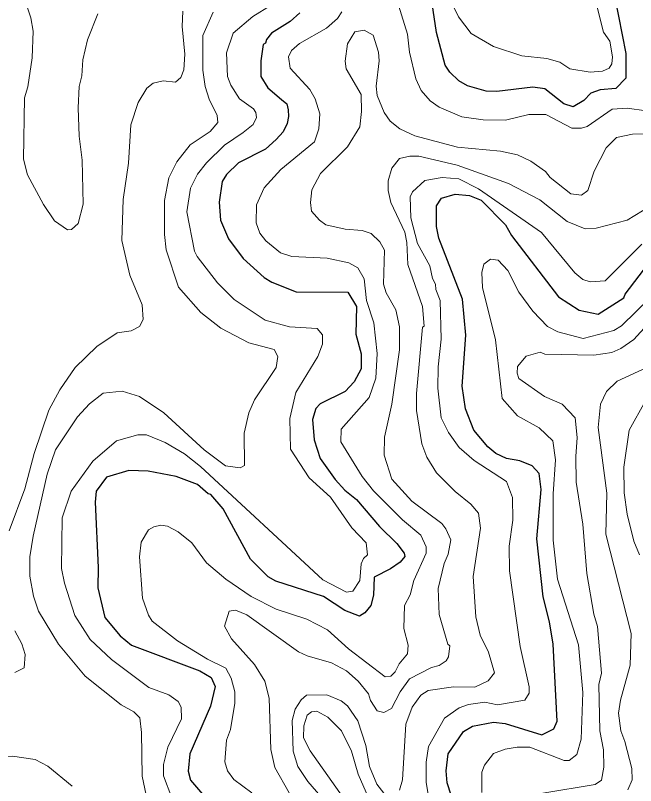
# Model space of a CAD drawing. Extents: x 673.3 to 698.5, y 6984.3 to 7012.3.
# Drawn here: x 687.923 to 688.869, y 6987.786 to 6988.961 of the extents above; entities that cross this region are included whole.
import ezdxf

# ---------------------------------------------------------------- set-up
doc = ezdxf.new("R2010")
doc.units = 0
doc.header["$LTSCALE"] = 0.032
doc.layers.add('1', color=7, linetype='Continuous', lineweight=25)
doc.layers.add('2', color=7, linetype='Continuous', lineweight=13)

msp = doc.modelspace()

# ---------------------------------------------------------------- linework, layer by layer
at = {"layer": '1'}
for points in [[(688.8375, 6988.9883), (688.8544, 6988.9026), (688.8541, 6988.8651), (688.8391, 6988.8489), (688.8153, 6988.8469), (688.8009, 6988.8422), (688.7902, 6988.831), (688.774, 6988.8212), (688.7599, 6988.8259), (688.7307, 6988.8487), (688.7124, 6988.851), (688.6577, 6988.8447), (688.6413, 6988.8453), (688.6129, 6988.8531), (688.5993, 6988.861), (688.5857, 6988.8739), (688.5788, 6988.8845), (688.5654, 6988.9346), (688.5588, 6988.9789)], [(688.3569, 6988.9644), (688.3421, 6988.9513), (688.3138, 6988.9333), (688.3063, 6988.9241), (688.3046, 6988.9181), (688.3013, 6988.9163), (688.2974, 6988.8916), (688.2978, 6988.8674), (688.3083, 6988.8504), (688.3292, 6988.8325), (688.3374, 6988.8259), (688.3393, 6988.8166), (688.3396, 6988.8065), (688.3379, 6988.7958), (688.3316, 6988.7829), (688.3208, 6988.7711), (688.3047, 6988.7566), (688.2634, 6988.7356), (688.2451, 6988.7181), (688.2388, 6988.7075), (688.2339, 6988.6756), (688.2363, 6988.6485), (688.2484, 6988.62), (688.2705, 6988.5898), (688.3028, 6988.5606), (688.3142, 6988.5535), (688.3514, 6988.5391), (688.4304, 6988.5383), (688.4433, 6988.5167), (688.4423, 6988.4743), (688.4504, 6988.4446), (688.4504, 6988.4214), (688.44, 6988.4018), (688.4263, 6988.3871), (688.388, 6988.3683), (688.3815, 6988.3609), (688.3764, 6988.344), (688.3791, 6988.3131), (688.3879, 6988.2848), (688.411, 6988.2527), (688.4258, 6988.2364), (688.4433, 6988.2221), (688.4787, 6988.181), (688.5052, 6988.1553), (688.5162, 6988.1404), (688.5171, 6988.1353), (688.5102, 6988.1265), (688.4956, 6988.1164), (688.4702, 6988.1039), (688.4694, 6988.0762), (688.4652, 6988.0606), (688.4563, 6988.0491), (688.4482, 6988.0442), (688.4255, 6988.0528), (688.3934, 6988.0741), (688.3204, 6988.0977), (688.309, 6988.1041), (688.2817, 6988.1314), (688.2404, 6988.2078), (688.2213, 6988.23), (688.2172, 6988.2309), (688.2012, 6988.2451), (688.1684, 6988.2574), (688.126, 6988.2656), (688.0963, 6988.2662), (688.0621, 6988.2564), (688.0467, 6988.2348), (688.045, 6988.2179), (688.0498, 6988.1186), (688.0491, 6988.0876), (688.0599, 6988.0423), (688.0829, 6988.0142), (688.1005, 6987.9999), (688.2048, 6987.9608), (688.2217, 6987.9508), (688.228, 6987.9367), (688.2207, 6987.9069), (688.1891, 6987.8342), (688.1866, 6987.8077), (688.1903, 6987.794), (688.2086, 6987.7726)], [(688.594, 6987.7522), (688.5816, 6987.7902), (688.58, 6987.8081), (688.5831, 6987.8344), (688.6065, 6987.8685), (688.6202, 6987.8766), (688.6522, 6987.8826), (688.6703, 6987.8803), (688.7262, 6987.8634), (688.7446, 6987.8724), (688.7494, 6987.8842), (688.7435, 6988.0014), (688.738, 6988.0355), (688.7281, 6988.0736), (688.7186, 6988.1621), (688.7249, 6988.2375), (688.7222, 6988.2616), (688.7115, 6988.2737), (688.6928, 6988.2811), (688.6723, 6988.2848), (688.656, 6988.2923), (688.6438, 6988.3027), (688.6224, 6988.328), (688.6098, 6988.3603), (688.6044, 6988.3951), (688.6101, 6988.4731), (688.6052, 6988.5277), (688.5693, 6988.6206), (688.5653, 6988.6388), (688.5654, 6988.6704), (688.5732, 6988.6819), (688.5939, 6988.6881), (688.6157, 6988.686), (688.6335, 6988.6787), (688.6706, 6988.6411), (688.6798, 6988.6251), (688.7515, 6988.5313), (688.7829, 6988.511), (688.812, 6988.505), (688.8512, 6988.5296), (688.8531, 6988.5354), (688.9023, 6988.6)]]:
    msp.add_lwpolyline(points, dxfattribs=at)
at = {"layer": '2'}
for points in [[(688.8851, 6988.8152), (688.8563, 6988.8192), (688.8333, 6988.8176), (688.7952, 6988.7913), (688.7864, 6988.7884), (688.7721, 6988.7884), (688.7323, 6988.8093), (688.7065, 6988.8095), (688.6706, 6988.8006), (688.6369, 6988.8014), (688.6041, 6988.8061), (688.5698, 6988.8205), (688.5558, 6988.8305), (688.5423, 6988.8461), (688.5339, 6988.864), (688.5242, 6988.9044), (688.5212, 6988.9322), (688.478, 6989.072)], [(688.0488, 6988.9632), (688.0334, 6988.9235), (688.0262, 6988.8929), (688.0246, 6988.8687), (688.0205, 6988.8524), (688.0188, 6988.8199), (688.0205, 6988.7763), (688.0253, 6988.7398), (688.0269, 6988.6727), (688.0191, 6988.6432), (688.0091, 6988.6338), (688.0028, 6988.6336), (687.9829, 6988.6474), (687.9661, 6988.672), (687.942, 6988.7173), (687.9358, 6988.7412), (687.9374, 6988.8349), (687.9422, 6988.8519), (687.9487, 6988.8959), (687.9504, 6988.9365), (687.947, 6988.9567), (687.9305, 6989.0063)], [(688.5856, 6988.9857), (688.5992, 6988.9584), (688.6186, 6988.933), (688.6522, 6988.9131), (688.6958, 6988.8988), (688.7339, 6988.895), (688.7534, 6988.8893), (688.7687, 6988.8789), (688.7996, 6988.8739), (688.8185, 6988.8755), (688.8289, 6988.8803), (688.8327, 6988.8869), (688.834, 6988.8977), (688.83, 6988.9213), (688.8201, 6988.9353), (688.8064, 6988.9901)], [(687.9981, 6988.0948), (687.9936, 6988.1167), (687.9945, 6988.1944), (688.0084, 6988.2348), (688.0413, 6988.2806), (688.0775, 6988.3119), (688.1098, 6988.3208), (688.1235, 6988.3207), (688.1519, 6988.3089), (688.1812, 6988.2919), (688.2057, 6988.2724), (688.3923, 6988.0998), (688.4282, 6988.0807), (688.4379, 6988.0822), (688.4487, 6988.0984), (688.4508, 6988.1238), (688.454, 6988.132), (688.4602, 6988.138), (688.4583, 6988.156), (688.4366, 6988.1791), (688.4037, 6988.2259), (688.3715, 6988.255), (688.3428, 6988.2991), (688.342, 6988.3459), (688.3509, 6988.3854), (688.3847, 6988.4404), (688.3918, 6988.4593), (688.3917, 6988.4732), (688.3833, 6988.4829), (688.3413, 6988.4858), (688.3042, 6988.4959), (688.257, 6988.5274), (688.2315, 6988.5529), (688.2004, 6988.5927), (688.1965, 6988.6008), (688.185, 6988.6611), (688.1902, 6988.6972), (688.2012, 6988.7183), (688.2147, 6988.7359), (688.2423, 6988.7626), (688.2707, 6988.782), (688.2858, 6988.7943), (688.2908, 6988.8049), (688.2899, 6988.8126), (688.2866, 6988.8183), (688.2652, 6988.8335), (688.2519, 6988.8541), (688.2469, 6988.8677), (688.2452, 6988.9038), (688.2552, 6988.9333), (688.2856, 6988.9589), (688.3136, 6988.9763)], [(687.9138, 6988.1746), (687.9375, 6988.2384), (687.9519, 6988.2926), (687.9742, 6988.3586), (687.9913, 6988.3896), (688.0147, 6988.4235), (688.0476, 6988.4556), (688.0787, 6988.4764), (688.1, 6988.4796), (688.1128, 6988.4859), (688.118, 6988.4969), (688.1165, 6988.5193), (688.098, 6988.5646), (688.0857, 6988.6171), (688.0877, 6988.6799), (688.0959, 6988.735), (688.0995, 6988.7935), (688.1103, 6988.828), (688.124, 6988.8496), (688.1333, 6988.8572), (688.1485, 6988.8607), (688.1677, 6988.859), (688.1756, 6988.8659), (688.18, 6988.8774), (688.1817, 6988.9017), (688.1777, 6988.9437), (688.1788, 6988.967)], [(688.2877, 6988.3741), (688.3209, 6988.4236), (688.3233, 6988.4401), (688.318, 6988.4512), (688.2794, 6988.461), (688.2365, 6988.4834), (688.2062, 6988.5073), (688.1722, 6988.5463), (688.1532, 6988.6029), (688.1508, 6988.6262), (688.1508, 6988.6782), (688.1572, 6988.7129), (688.1696, 6988.7373), (688.1899, 6988.763), (688.2202, 6988.7838), (688.2321, 6988.7975), (688.2312, 6988.8082), (688.2189, 6988.8329), (688.2126, 6988.8521), (688.2094, 6988.877), (688.2094, 6988.93), (688.2247, 6988.9656)], [(688.4212, 6988.9662), (688.4147, 6988.9561), (688.3975, 6988.9412), (688.3565, 6988.9177), (688.3445, 6988.9069), (688.3397, 6988.8973), (688.3423, 6988.8804), (688.3724, 6988.8475), (688.3804, 6988.8333), (688.3878, 6988.8105), (688.3863, 6988.7877), (688.3795, 6988.768), (688.3281, 6988.7254), (688.3029, 6988.6977), (688.291, 6988.6716), (688.2907, 6988.6444), (688.2959, 6988.6287), (688.3053, 6988.6169), (688.3277, 6988.5984), (688.3449, 6988.5928), (688.3986, 6988.5904), (688.432, 6988.5833), (688.4457, 6988.5756), (688.4552, 6988.559), (688.4587, 6988.5259), (688.47, 6988.4917), (688.4749, 6988.4451), (688.4732, 6988.4073), (688.463, 6988.3779), (688.4199, 6988.3296), (688.4196, 6988.3104)], [(688.5736, 6988.1854), (688.5281, 6988.2196), (688.4973, 6988.253), (688.4855, 6988.2897), (688.4864, 6988.3172), (688.4975, 6988.3675), (688.5091, 6988.4505), (688.509, 6988.4854), (688.5033, 6988.5114), (688.4889, 6988.5373), (688.4847, 6988.5505), (688.4862, 6988.6023), (688.4791, 6988.6154), (688.4659, 6988.6279), (688.4522, 6988.6327), (688.4263, 6988.6344), (688.3968, 6988.6411), (688.3869, 6988.6483), (688.3747, 6988.662), (688.3736, 6988.6753), (688.3754, 6988.6947), (688.3885, 6988.7197), (688.4298, 6988.7604), (688.4487, 6988.7906), (688.4512, 6988.8141), (688.4504, 6988.8401), (688.4278, 6988.8793), (688.4262, 6988.8907), (688.4297, 6988.9175), (688.4408, 6988.9356), (688.4552, 6988.9382), (688.4691, 6988.9306), (688.4772, 6988.9047), (688.4781, 6988.8914), (688.4733, 6988.8525), (688.4749, 6988.8385), (688.4856, 6988.8125), (688.4948, 6988.7995), (688.5097, 6988.7877), (688.5326, 6988.7767), (688.5973, 6988.7598), (688.6629, 6988.7533), (688.6892, 6988.7481), (688.7096, 6988.7384), (688.7318, 6988.7227), (688.739, 6988.7132), (688.7702, 6988.6885), (688.7866, 6988.6866), (688.7962, 6988.6933), (688.8059, 6988.7228), (688.8241, 6988.7588), (688.8398, 6988.7744), (688.8642, 6988.7793), (688.8861, 6988.7801)], [(688.5387, 6988.7459), (688.5248, 6988.746), (688.509, 6988.7425), (688.4973, 6988.7275), (688.4919, 6988.7081), (688.492, 6988.6936), (688.4958, 6988.6753), (688.5173, 6988.63), (688.5204, 6988.6143), (688.5219, 6988.5808), (688.5443, 6988.5165), (688.5465, 6988.4866), (688.5442, 6988.4852), (688.5351, 6988.3837), (688.5352, 6988.3577), (688.543, 6988.3072), (688.5505, 6988.287), (688.5655, 6988.2627), (688.5939, 6988.2343), (688.618, 6988.2152), (688.6297, 6988.2015), (688.6328, 6988.1786), (688.6215, 6988.1048), (688.6254, 6988.0433), (688.632, 6988.0153), (688.6446, 6987.9892), (688.654, 6987.9579), (688.6443, 6987.9457), (688.6242, 6987.9357), (688.5915, 6987.9364), (688.5527, 6987.9308), (688.5415, 6987.9239), (688.5285, 6987.9053), (688.5189, 6987.8795), (688.5139, 6987.7946), (688.5091, 6987.7787)], [(688.9032, 6988.6767), (688.8563, 6988.6481), (688.8091, 6988.6361), (688.7923, 6988.6353), (688.7646, 6988.6463), (688.7232, 6988.6791), (688.6755, 6988.7043), (688.5968, 6988.7322), (688.5387, 6988.7459)], [(688.5532, 6987.7697), (688.5498, 6987.7903), (688.5499, 6987.8214), (688.5532, 6987.8455), (688.5777, 6987.8885), (688.6001, 6987.9046), (688.6145, 6987.9095), (688.6394, 6987.9128), (688.6583, 6987.9088), (688.7002, 6987.9162), (688.7067, 6987.9265), (688.7069, 6987.9365), (688.6932, 6987.9978), (688.6769, 6988.1134), (688.6761, 6988.1508), (688.6817, 6988.1904), (688.6816, 6988.2254), (688.6723, 6988.2494), (688.6229, 6988.2819), (688.5999, 6988.3017), (688.5836, 6988.3244), (688.5726, 6988.3469), (688.5677, 6988.3921), (688.5678, 6988.4245), (688.5727, 6988.467), (688.571, 6988.5255), (688.5645, 6988.5425), (688.5642, 6988.5508), (688.5594, 6988.5593), (688.5555, 6988.5787), (688.5367, 6988.6127), (688.5265, 6988.6517), (688.5254, 6988.684), (688.5289, 6988.6913), (688.5476, 6988.7086), (688.5742, 6988.7134), (688.5996, 6988.7113), (688.6293, 6988.6962), (688.7255, 6988.6297), (688.7764, 6988.5682), (688.7888, 6988.5576), (688.8, 6988.5541), (688.8225, 6988.5555), (688.8788, 6988.6116)], [(688.8919, 6988.5304), (688.8478, 6988.4872), (688.8357, 6988.48), (688.7891, 6988.4676), (688.7504, 6988.4777), (688.7347, 6988.4859), (688.7122, 6988.5095), (688.6911, 6988.5386), (688.6744, 6988.5717), (688.6597, 6988.5871), (688.6479, 6988.5888), (688.6377, 6988.5813), (688.6346, 6988.5687), (688.6357, 6988.5458), (688.6556, 6988.4658), (688.6655, 6988.3763), (688.6891, 6988.3499), (688.7222, 6988.3316), (688.743, 6988.3118), (688.7469, 6988.2827), (688.7436, 6988.2306), (688.7436, 6988.16), (688.7502, 6988.1004), (688.7818, 6988.0006), (688.7884, 6987.9277), (688.7859, 6987.8567), (688.7794, 6987.8332), (688.7677, 6987.8241), (688.76, 6987.8241), (688.7078, 6987.8444), (688.6885, 6987.8445), (688.6701, 6987.8411), (688.6526, 6987.8345), (688.6388, 6987.817), (688.6346, 6987.8064), (688.6346, 6987.7753)], [(688.7276, 6987.7744), (688.8074, 6987.7876), (688.8169, 6987.7941), (688.8209, 6987.8137), (688.8201, 6987.8404), (688.8145, 6987.8695), (688.8129, 6987.94), (688.8169, 6987.9574), (688.8111, 6988.0283), (688.8055, 6988.0475), (688.7949, 6988.1094), (688.7884, 6988.1843), (688.7785, 6988.2486), (688.7778, 6988.2879), (688.7802, 6988.3166), (688.777, 6988.3467), (688.7573, 6988.3674), (688.7301, 6988.3791), (688.6913, 6988.4067), (688.6883, 6988.4151), (688.6891, 6988.4253), (688.7023, 6988.4407), (688.7237, 6988.4471), (688.7305, 6988.4439), (688.8053, 6988.4423), (688.8331, 6988.4463), (688.8464, 6988.4524), (688.8666, 6988.4664), (688.8873, 6988.4889)], [(688.8995, 6988.4297), (688.8409, 6988.4028), (688.8248, 6988.3868), (688.8156, 6988.3675), (688.8121, 6988.3321), (688.825, 6988.2316), (688.8238, 6988.1695), (688.8625, 6988.0179), (688.861, 6987.9697), (688.8459, 6987.9159), (688.8429, 6987.8962), (688.8464, 6987.8693), (688.8528, 6987.8531), (688.8632, 6987.8117), (688.8641, 6987.7946), (688.8575, 6987.7792)], [(688.1228, 6987.771), (688.1169, 6987.8), (688.1157, 6987.867), (688.1129, 6987.8889), (688.1037, 6987.8981), (688.0845, 6987.909), (688.0296, 6987.9526), (687.9892, 6988.0015), (687.9587, 6988.0516), (687.9509, 6988.0747), (687.9456, 6988.1053), (687.9456, 6988.1346), (687.9505, 6988.1664), (687.9717, 6988.2609), (687.9845, 6988.2979), (688.018, 6988.3485), (688.0362, 6988.3682), (688.057, 6988.3845), (688.0859, 6988.3876), (688.1128, 6988.3794), (688.1495, 6988.3546), (688.211, 6988.298), (688.2439, 6988.2737), (688.2659, 6988.2703), (688.2729, 6988.2741), (688.2722, 6988.3235), (688.2792, 6988.3542), (688.2877, 6988.3741)], [(688.8749, 6988.1378), (688.8665, 6988.1586), (688.8562, 6988.1998), (688.8515, 6988.2323), (688.8511, 6988.2716), (688.8593, 6988.328), (688.8844, 6988.3728)], [(688.4196, 6988.3104), (688.4519, 6988.2575), (688.4692, 6988.2354), (688.5138, 6988.191), (688.5417, 6988.1677), (688.5497, 6988.1501), (688.5498, 6988.1402), (688.5309, 6988.0987), (688.5254, 6988.0768), (688.5165, 6988.0606), (688.5157, 6988.0255), (688.5221, 6988), (688.5214, 6987.9867), (688.5085, 6987.9716), (688.5023, 6987.9591), (688.4957, 6987.9527), (688.4873, 6987.9515), (688.4315, 6987.9945), (688.3992, 6988.0233), (688.3677, 6988.0398), (688.3211, 6988.0548), (688.283, 6988.0743), (688.2441, 6988.1006), (688.2149, 6988.1255), (688.1926, 6988.156), (688.1717, 6988.1728), (688.1555, 6988.1816), (688.1449, 6988.1829), (688.1346, 6988.1807), (688.1262, 6988.1757), (688.1153, 6988.1573), (688.1124, 6988.1346), (688.1172, 6988.0716), (688.1265, 6988.0455), (688.1321, 6988.0367), (688.1705, 6988.0067), (688.2165, 6987.9786), (688.2444, 6987.9648), (688.2524, 6987.9498), (688.2582, 6987.9286), (688.2582, 6987.9114), (688.2516, 6987.8711), (688.2453, 6987.855), (688.2427, 6987.8219), (688.2468, 6987.8081), (688.2564, 6987.7951), (688.2837, 6987.7746)], [(688.341, 6987.7746), (688.319, 6987.8132), (688.3128, 6987.8407), (688.3103, 6987.9189), (688.3037, 6987.9449), (688.2877, 6987.9705), (688.2527, 6988.0096), (688.242, 6988.0287), (688.2495, 6988.052), (688.2591, 6988.0536), (688.2765, 6988.0463), (688.3549, 6987.9899), (688.3681, 6987.9835), (688.4054, 6987.9728), (688.4284, 6987.9609), (688.4461, 6987.9449), (688.4616, 6987.9259), (688.4648, 6987.9158), (688.4752, 6987.8996), (688.4853, 6987.8975), (688.497, 6987.9033), (688.5103, 6987.9289), (688.5245, 6987.9485), (688.5579, 6987.9658), (688.5696, 6987.9692), (688.5804, 6987.9762), (688.5836, 6987.9822), (688.5856, 6987.9989), (688.583, 6988.0013), (688.5694, 6988.047), (688.5678, 6988.0866), (688.5771, 6988.1243), (688.5832, 6988.1387), (688.5871, 6988.1606), (688.5799, 6988.1775), (688.5736, 6988.1854)], [(688.1617, 6987.7671), (688.1493, 6987.8007), (688.1492, 6987.8179), (688.1559, 6987.8442), (688.1768, 6987.8877), (688.176, 6987.9055), (688.1717, 6987.9141), (688.1572, 6987.9242), (688.1267, 6987.9355), (688.0699, 6987.9782), (688.0371, 6988.0086), (688.0141, 6988.0454), (687.9981, 6988.0948)], [(687.9225, 6987.9584), (687.9365, 6987.9653), (687.9381, 6987.9859), (687.9333, 6988.0021), (687.9226, 6988.0219)], [(688.4887, 6987.7697), (688.4747, 6987.7877), (688.4633, 6987.8149), (688.4578, 6987.8467), (688.4454, 6987.8847), (688.4296, 6987.9076), (688.4203, 6987.9153), (688.3981, 6987.9243), (688.3672, 6987.9239), (688.3589, 6987.9165), (688.3502, 6987.9021), (688.3452, 6987.8851), (688.3471, 6987.8382), (688.354, 6987.8151), (688.3695, 6987.792), (688.3892, 6987.769)], [(688.4513, 6987.7278), (688.373, 6987.839), (688.3626, 6987.8587), (688.3634, 6987.8768), (688.3683, 6987.8932), (688.375, 6987.8982), (688.3831, 6987.8991), (688.3998, 6987.8902), (688.4206, 6987.8692), (688.436, 6987.8382), (688.4458, 6987.8034), (688.469, 6987.751)], [(687.8323, 6987.7809), (687.8595, 6987.8104), (687.8967, 6987.8289), (687.9191, 6987.8307), (687.9537, 6987.8257), (687.973, 6987.8153), (688.0101, 6987.7847)]]:
    msp.add_lwpolyline(points, dxfattribs=at)

doc.saveas('drawing.dxf')
